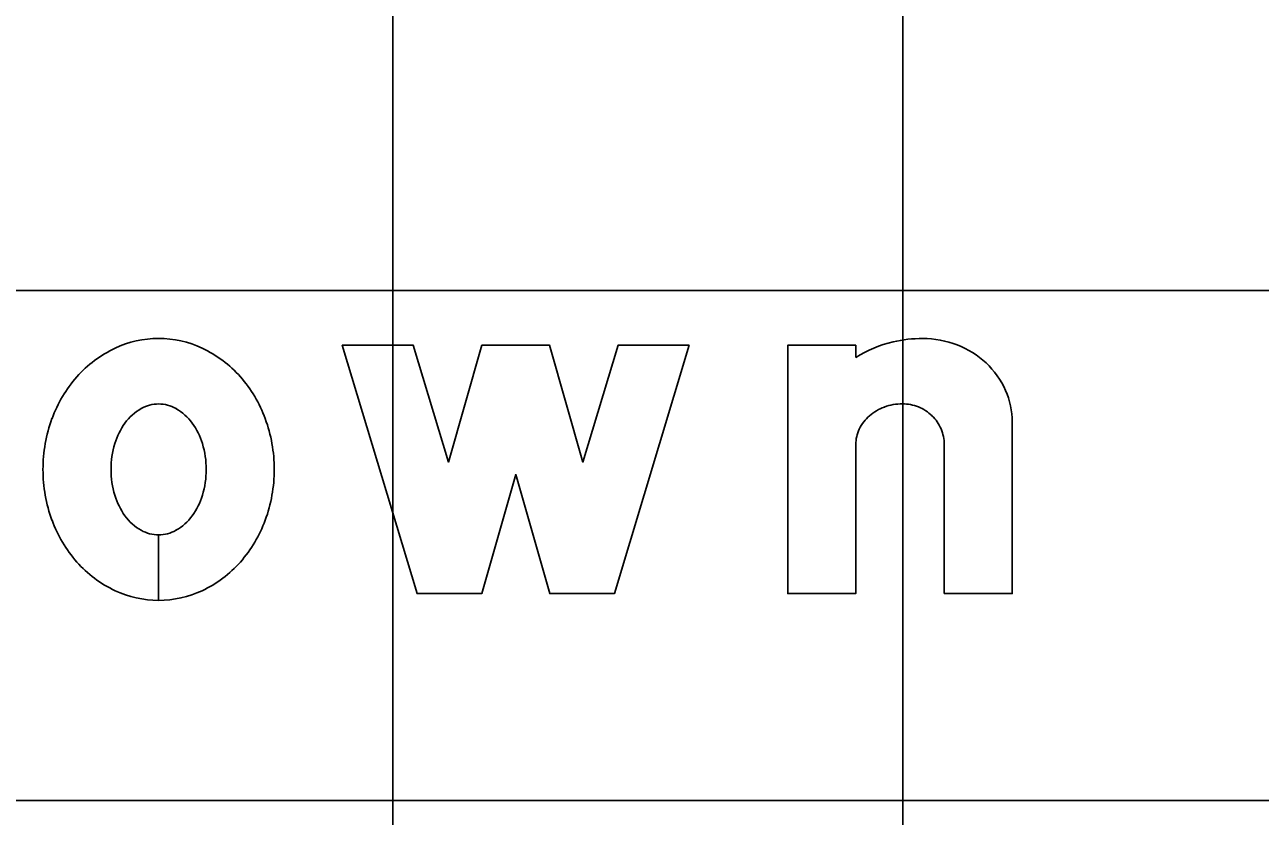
# Model space of a CAD drawing. Extents: x 1797809 to 2198143, y 249608 to 1237864.
# Drawn here: x 2195997.263 to 2196002.108, y 1237294.044 to 1237297.148 of the extents above; entities that cross this region are included whole.
import ezdxf

# ---------------------------------------------------------------- set-up
doc = ezdxf.new("R2010")
doc.units = 0
for name, color, linetype in [('GSBWFILL', 7, 'Continuous'), ('GSCOLORFILL', 7, 'Continuous'), ('GSOUTLINE', 7, 'Continuous'), ('GSSHT', 7, 'Continuous')]:
    doc.layers.add(name, color=color, linetype=linetype)

msp = doc.modelspace()

# ---------------------------------------------------------------- linework, layer by layer
at = {"layer": 'GSBWFILL'}
for p, q in [((2196000.8685, 1237295.5023), (2196000.8685, 1237294.9176)), ((2195997.7885, 1237294.8909), (2195997.7885, 1237295.1476)), ((2195997.7885, 1237295.1476), (2195997.7885, 1237294.8909))]:
    msp.add_line(p, q, dxfattribs=at)
msp.add_lwpolyline([(2195999.8685, 1237295.8909), (2195999.5751, 1237294.9176), (2195999.3218, 1237294.9176), (2195999.1885, 1237295.3842), (2195999.0551, 1237294.9176), (2195998.8018, 1237294.9176), (2195998.5085, 1237295.8909), (2195998.787, 1237295.8909), (2195998.925, 1237295.4328), (2195999.0559, 1237295.8909), (2195999.321, 1237295.8909), (2195999.4519, 1237295.4328), (2195999.59, 1237295.8909)], close=True, dxfattribs=at)
for points in [[(2196000.5218, 1237295.8427), (2196000.5218, 1237295.8909), (2196000.2551, 1237295.8909), (2196000.2551, 1237294.9176), (2196000.5218, 1237294.9176), (2196000.5218, 1237295.5023)], [(2196000.8685, 1237294.9176), (2196001.1351, 1237294.9176), (2196001.1351, 1237295.5901)]]:
    msp.add_lwpolyline(points, dxfattribs=at)
for centre, major_axis, ratio, start_param, end_param in [((2195997.8138, 1237295.4618), (0, 0.4615), 0.999994, 0.438571, 0.847388), ((2195997.7885, 1237295.5158), (0, 0.4018), 0.999994, 0, 0.438571), ((2195997.7885, 1237295.5158), (0, 0.4018), 0.999994, 5.844614, 6.283185), ((2195997.7631, 1237295.4618), (0, 0.4615), 0.999994, 5.435798, 5.844614), ((2196000.7798, 1237295.4378), (0, 0.4802), 0.999997, 0.235088, 0.567132), ((2196000.7843, 1237295.3842), (0, 0.5334), 0.999997, 0, 0.219986), ((2196000.7843, 1237295.5422), (0, 0.3754), 0.999997, 5.914285, 6.283185), ((2196000.7933, 1237295.5655), (0, 0.3503), 0.999997, 5.532258, 5.914285), ((2196000.8073, 1237295.5805), (0, 0.3299), 0.999997, 5.130076, 5.532258), ((2195997.8533, 1237295.4269), (0, 0.5141), 0.999994, 0.847388, 1.220117), ((2195997.7236, 1237295.4269), (0, 0.5141), 0.999994, 5.063069, 5.435798), ((2196000.829, 1237295.5901), (0, 0.3062), 0.999997, 4.712389, 5.130076), ((2195997.821, 1237295.466), (0, 0.2035), 0.999994, 0.517724, 0.942), ((2195997.7885, 1237295.5232), (0, 0.1377), 0.999994, 0, 0.517724), ((2195997.7885, 1237295.5232), (0, 0.1377), 0.999994, 5.765461, 6.283185), ((2195997.7559, 1237295.466), (0, 0.2035), 0.999994, 5.341185, 5.765461), ((2196000.6958, 1237295.4763), (0, 0.1835), 0.999997, 0.345704, 0.715718), ((2196000.7047, 1237295.4515), (0, 0.2099), 0.999997, 0, 0.345704), ((2196000.7047, 1237295.493), (0, 0.1684), 0.999997, 5.900624, 6.283185), ((2196000.7066, 1237295.4975), (0, 0.1635), 0.999997, 5.51227, 5.900624), ((2195997.9152, 1237295.4042), (0, 0.5801), 0.999994, 1.220117, 1.570796), ((2195997.8724, 1237295.4287), (0, 0.267), 0.999994, 0.942, 1.278197), ((2195997.7045, 1237295.4287), (0, 0.267), 0.999994, 5.004989, 5.341185), ((2195997.6617, 1237295.4042), (0, 0.5801), 0.999994, 4.712389, 5.063069), ((2196000.682, 1237295.4922), (0, 0.1625), 0.999997, 0.715718, 1.126231), ((2196000.7094, 1237295.5005), (0, 0.1594), 0.999997, 5.115435, 5.51227), ((2196000.6607, 1237295.5023), (0, 0.1389), 0.999997, 1.126231, 1.570796), ((2196000.7138, 1237295.5023), (0, 0.1546), 0.999997, 4.712389, 5.115435), ((2195997.9535, 1237295.4042), (0, 0.3517), 0.999994, 1.278197, 1.570796), ((2195997.6234, 1237295.4042), (0, 0.3517), 0.999994, 4.712389, 5.004989), ((2195997.9152, 1237295.4042), (0, 0.5801), 0.999994, 1.570796, 1.921476), ((2195997.9535, 1237295.4042), (0, 0.3517), 0.999994, 1.570796, 1.863396), ((2195997.6234, 1237295.4042), (0, 0.3517), 0.999994, 4.419789, 4.712389), ((2195997.6617, 1237295.4042), (0, 0.5801), 0.999994, 4.361709, 4.712389), ((2195997.8724, 1237295.3798), (0, 0.267), 0.999994, 1.863396, 2.199593), ((2195997.7045, 1237295.3798), (0, 0.267), 0.999994, 4.083593, 4.419789), ((2195997.8533, 1237295.3816), (0, 0.5141), 0.999994, 1.921476, 2.294205), ((2195997.821, 1237295.3424), (0, 0.2035), 0.999994, 2.199593, 2.623869), ((2195997.7559, 1237295.3424), (0, 0.2035), 0.999994, 3.659317, 4.083593), ((2195997.7236, 1237295.3816), (0, 0.5141), 0.999994, 3.98898, 4.361709), ((2195997.7885, 1237295.2852), (0, 0.1377), 0.999994, 2.623869, 3.141593), ((2195997.7885, 1237295.2852), (0, 0.1377), 0.999994, 3.142077, 3.659317), ((2195997.8138, 1237295.3467), (0, 0.4615), 0.999994, 2.294205, 2.703022), ((2195997.7631, 1237295.3467), (0, 0.4615), 0.999994, 3.580164, 3.98898), ((2195997.7885, 1237295.2927), (0, 0.4018), 0.999994, 2.703022, 3.141593), ((2195997.7885, 1237295.2927), (0, 0.4018), 0.999994, 3.141759, 3.580164)]:
    msp.add_ellipse(centre, major_axis=major_axis, ratio=ratio, start_param=start_param, end_param=end_param, dxfattribs=at)
at = {"layer": 'GSCOLORFILL'}
for p, q in [((2196000.8685, 1237295.5023), (2196000.8685, 1237294.9176)), ((2195997.7885, 1237294.8909), (2195997.7885, 1237295.1476)), ((2195997.7885, 1237295.1476), (2195997.7885, 1237294.8909))]:
    msp.add_line(p, q, dxfattribs=at)
msp.add_lwpolyline([(2195999.8685, 1237295.8909), (2195999.5751, 1237294.9176), (2195999.3218, 1237294.9176), (2195999.1885, 1237295.3842), (2195999.0551, 1237294.9176), (2195998.8018, 1237294.9176), (2195998.5085, 1237295.8909), (2195998.787, 1237295.8909), (2195998.925, 1237295.4328), (2195999.0559, 1237295.8909), (2195999.321, 1237295.8909), (2195999.4519, 1237295.4328), (2195999.59, 1237295.8909)], close=True, dxfattribs=at)
for points in [[(2196000.5218, 1237295.8427), (2196000.5218, 1237295.8909), (2196000.2551, 1237295.8909), (2196000.2551, 1237294.9176), (2196000.5218, 1237294.9176), (2196000.5218, 1237295.5023)], [(2196000.8685, 1237294.9176), (2196001.1351, 1237294.9176), (2196001.1351, 1237295.5901)]]:
    msp.add_lwpolyline(points, dxfattribs=at)
for centre, major_axis, ratio, start_param, end_param in [((2195997.8138, 1237295.4618), (0, 0.4615), 0.999994, 0.438571, 0.847388), ((2195997.7885, 1237295.5158), (0, 0.4018), 0.999994, 0, 0.438571), ((2195997.7885, 1237295.5158), (0, 0.4018), 0.999994, 5.844614, 6.283185), ((2195997.7631, 1237295.4618), (0, 0.4615), 0.999994, 5.435798, 5.844614), ((2196000.7798, 1237295.4378), (0, 0.4802), 0.999997, 0.235088, 0.567132), ((2196000.7843, 1237295.3842), (0, 0.5334), 0.999997, 0, 0.219986), ((2196000.7843, 1237295.5422), (0, 0.3754), 0.999997, 5.914285, 6.283185), ((2196000.7933, 1237295.5655), (0, 0.3503), 0.999997, 5.532258, 5.914285), ((2196000.8073, 1237295.5805), (0, 0.3299), 0.999997, 5.130076, 5.532258), ((2195997.8533, 1237295.4269), (0, 0.5141), 0.999994, 0.847388, 1.220117), ((2195997.7236, 1237295.4269), (0, 0.5141), 0.999994, 5.063069, 5.435798), ((2196000.829, 1237295.5901), (0, 0.3062), 0.999997, 4.712389, 5.130076), ((2195997.821, 1237295.466), (0, 0.2035), 0.999994, 0.517724, 0.942), ((2195997.7885, 1237295.5232), (0, 0.1377), 0.999994, 0, 0.517724), ((2195997.7885, 1237295.5232), (0, 0.1377), 0.999994, 5.765461, 6.283185), ((2195997.7559, 1237295.466), (0, 0.2035), 0.999994, 5.341185, 5.765461), ((2196000.6958, 1237295.4763), (0, 0.1835), 0.999997, 0.345704, 0.715718), ((2196000.7047, 1237295.4515), (0, 0.2099), 0.999997, 0, 0.345704), ((2196000.7047, 1237295.493), (0, 0.1684), 0.999997, 5.900624, 6.283185), ((2196000.7066, 1237295.4975), (0, 0.1635), 0.999997, 5.51227, 5.900624), ((2195997.9152, 1237295.4042), (0, 0.5801), 0.999994, 1.220117, 1.570796), ((2195997.8724, 1237295.4287), (0, 0.267), 0.999994, 0.942, 1.278197), ((2195997.7045, 1237295.4287), (0, 0.267), 0.999994, 5.004989, 5.341185), ((2195997.6617, 1237295.4042), (0, 0.5801), 0.999994, 4.712389, 5.063069), ((2196000.682, 1237295.4922), (0, 0.1625), 0.999997, 0.715718, 1.126231), ((2196000.7094, 1237295.5005), (0, 0.1594), 0.999997, 5.115435, 5.51227), ((2196000.6607, 1237295.5023), (0, 0.1389), 0.999997, 1.126231, 1.570796), ((2196000.7138, 1237295.5023), (0, 0.1546), 0.999997, 4.712389, 5.115435), ((2195997.9535, 1237295.4042), (0, 0.3517), 0.999994, 1.278197, 1.570796), ((2195997.6234, 1237295.4042), (0, 0.3517), 0.999994, 4.712389, 5.004989), ((2195997.9152, 1237295.4042), (0, 0.5801), 0.999994, 1.570796, 1.921476), ((2195997.9535, 1237295.4042), (0, 0.3517), 0.999994, 1.570796, 1.863396), ((2195997.6234, 1237295.4042), (0, 0.3517), 0.999994, 4.419789, 4.712389), ((2195997.6617, 1237295.4042), (0, 0.5801), 0.999994, 4.361709, 4.712389), ((2195997.8724, 1237295.3798), (0, 0.267), 0.999994, 1.863396, 2.199593), ((2195997.7045, 1237295.3798), (0, 0.267), 0.999994, 4.083593, 4.419789), ((2195997.8533, 1237295.3816), (0, 0.5141), 0.999994, 1.921476, 2.294205), ((2195997.821, 1237295.3424), (0, 0.2035), 0.999994, 2.199593, 2.623869), ((2195997.7559, 1237295.3424), (0, 0.2035), 0.999994, 3.659317, 4.083593), ((2195997.7236, 1237295.3816), (0, 0.5141), 0.999994, 3.98898, 4.361709), ((2195997.7885, 1237295.2852), (0, 0.1377), 0.999994, 2.623869, 3.141593), ((2195997.7885, 1237295.2852), (0, 0.1377), 0.999994, 3.142077, 3.659317), ((2195997.8138, 1237295.3467), (0, 0.4615), 0.999994, 2.294205, 2.703022), ((2195997.7631, 1237295.3467), (0, 0.4615), 0.999994, 3.580164, 3.98898), ((2195997.7885, 1237295.2927), (0, 0.4018), 0.999994, 2.703022, 3.141593), ((2195997.7885, 1237295.2927), (0, 0.4018), 0.999994, 3.141759, 3.580164)]:
    msp.add_ellipse(centre, major_axis=major_axis, ratio=ratio, start_param=start_param, end_param=end_param, dxfattribs=at)
at = {"layer": 'GSOUTLINE'}
msp.add_line((2196000.8685, 1237295.5023), (2196000.8685, 1237294.9176), dxfattribs=at)
msp.add_lwpolyline([(2195999.8685, 1237295.8909), (2195999.5751, 1237294.9176), (2195999.3218, 1237294.9176), (2195999.1885, 1237295.3842), (2195999.0551, 1237294.9176), (2195998.8018, 1237294.9176), (2195998.5085, 1237295.8909), (2195998.787, 1237295.8909), (2195998.925, 1237295.4328), (2195999.0559, 1237295.8909), (2195999.321, 1237295.8909), (2195999.4519, 1237295.4328), (2195999.59, 1237295.8909)], close=True, dxfattribs=at)
for points in [[(2196000.5218, 1237295.8427), (2196000.5218, 1237295.8909), (2196000.2551, 1237295.8909), (2196000.2551, 1237294.9176), (2196000.5218, 1237294.9176), (2196000.5218, 1237295.5023)], [(2196000.8685, 1237294.9176), (2196001.1351, 1237294.9176), (2196001.1351, 1237295.5901)]]:
    msp.add_lwpolyline(points, dxfattribs=at)
for centre, major_axis, ratio, start_param, end_param in [((2195997.8138, 1237295.4618), (0, 0.4615), 0.999994, 0.438571, 0.847388), ((2195997.7885, 1237295.5158), (0, 0.4018), 0.999994, 0, 0.438571), ((2195997.7885, 1237295.5158), (0, 0.4018), 0.999994, 5.844614, 6.283185), ((2195997.7631, 1237295.4618), (0, 0.4615), 0.999994, 5.435798, 5.844614), ((2196000.7798, 1237295.4378), (0, 0.4802), 0.999997, 0.235088, 0.567132), ((2196000.7843, 1237295.3842), (0, 0.5334), 0.999997, 0, 0.219986), ((2196000.7843, 1237295.5422), (0, 0.3754), 0.999997, 5.914285, 6.283185), ((2196000.7933, 1237295.5655), (0, 0.3503), 0.999997, 5.532258, 5.914285), ((2196000.8073, 1237295.5805), (0, 0.3299), 0.999997, 5.130076, 5.532258), ((2195997.8533, 1237295.4269), (0, 0.5141), 0.999994, 0.847388, 1.220117), ((2195997.7236, 1237295.4269), (0, 0.5141), 0.999994, 5.063069, 5.435798), ((2196000.829, 1237295.5901), (0, 0.3062), 0.999997, 4.712389, 5.130076), ((2195997.821, 1237295.466), (0, 0.2035), 0.999994, 0.517724, 0.942), ((2195997.7885, 1237295.5232), (0, 0.1377), 0.999994, 0, 0.517724), ((2195997.7885, 1237295.5232), (0, 0.1377), 0.999994, 5.765461, 6.283185), ((2195997.7559, 1237295.466), (0, 0.2035), 0.999994, 5.341185, 5.765461), ((2196000.6958, 1237295.4763), (0, 0.1835), 0.999997, 0.345704, 0.715718), ((2196000.7047, 1237295.4515), (0, 0.2099), 0.999997, 0, 0.345704), ((2196000.7047, 1237295.493), (0, 0.1684), 0.999997, 5.900624, 6.283185), ((2196000.7066, 1237295.4975), (0, 0.1635), 0.999997, 5.51227, 5.900624), ((2195997.9152, 1237295.4042), (0, 0.5801), 0.999994, 1.220117, 1.570796), ((2195997.8724, 1237295.4287), (0, 0.267), 0.999994, 0.942, 1.278197), ((2195997.7045, 1237295.4287), (0, 0.267), 0.999994, 5.004989, 5.341185), ((2195997.6617, 1237295.4042), (0, 0.5801), 0.999994, 4.712389, 5.063069), ((2196000.682, 1237295.4922), (0, 0.1625), 0.999997, 0.715718, 1.126231), ((2196000.7094, 1237295.5005), (0, 0.1594), 0.999997, 5.115435, 5.51227), ((2196000.6607, 1237295.5023), (0, 0.1389), 0.999997, 1.126231, 1.570796), ((2196000.7138, 1237295.5023), (0, 0.1546), 0.999997, 4.712389, 5.115435), ((2195997.9535, 1237295.4042), (0, 0.3517), 0.999994, 1.278197, 1.570796), ((2195997.6234, 1237295.4042), (0, 0.3517), 0.999994, 4.712389, 5.004989), ((2195997.9152, 1237295.4042), (0, 0.5801), 0.999994, 1.570796, 1.921476), ((2195997.9535, 1237295.4042), (0, 0.3517), 0.999994, 1.570796, 1.863396), ((2195997.6234, 1237295.4042), (0, 0.3517), 0.999994, 4.419789, 4.712389), ((2195997.6617, 1237295.4042), (0, 0.5801), 0.999994, 4.361709, 4.712389), ((2195997.8724, 1237295.3798), (0, 0.267), 0.999994, 1.863396, 2.199593), ((2195997.7045, 1237295.3798), (0, 0.267), 0.999994, 4.083593, 4.419789), ((2195997.8533, 1237295.3816), (0, 0.5141), 0.999994, 1.921476, 2.294205), ((2195997.821, 1237295.3424), (0, 0.2035), 0.999994, 2.199593, 2.623869), ((2195997.7559, 1237295.3424), (0, 0.2035), 0.999994, 3.659317, 4.083593), ((2195997.7236, 1237295.3816), (0, 0.5141), 0.999994, 3.98898, 4.361709), ((2195997.7885, 1237295.2852), (0, 0.1377), 0.999994, 2.623869, 3.141593), ((2195997.7885, 1237295.2852), (0, 0.1377), 0.999994, 3.141593, 3.659317), ((2195997.8138, 1237295.3467), (0, 0.4615), 0.999994, 2.294205, 2.703022), ((2195997.7631, 1237295.3467), (0, 0.4615), 0.999994, 3.580164, 3.98898), ((2195997.7885, 1237295.2927), (0, 0.4018), 0.999994, 2.703022, 3.141593), ((2195997.7885, 1237295.2927), (0, 0.4018), 0.999994, 3.141593, 3.580164)]:
    msp.add_ellipse(centre, major_axis=major_axis, ratio=ratio, start_param=start_param, end_param=end_param, dxfattribs=at)
at = {"layer": 'GSSHT'}
for p, q in [((2195998.7065, 1237258.1062), (2195998.7065, 1237318.1062)), ((2196000.7065, 1237258.1062), (2196000.7065, 1237318.1062)), ((2195924.7065, 1237296.1062), (2196054.7065, 1237296.1062)), ((2195924.7065, 1237294.1062), (2196054.7065, 1237294.1062))]:
    msp.add_line(p, q, dxfattribs=at)

doc.saveas('drawing.dxf')
